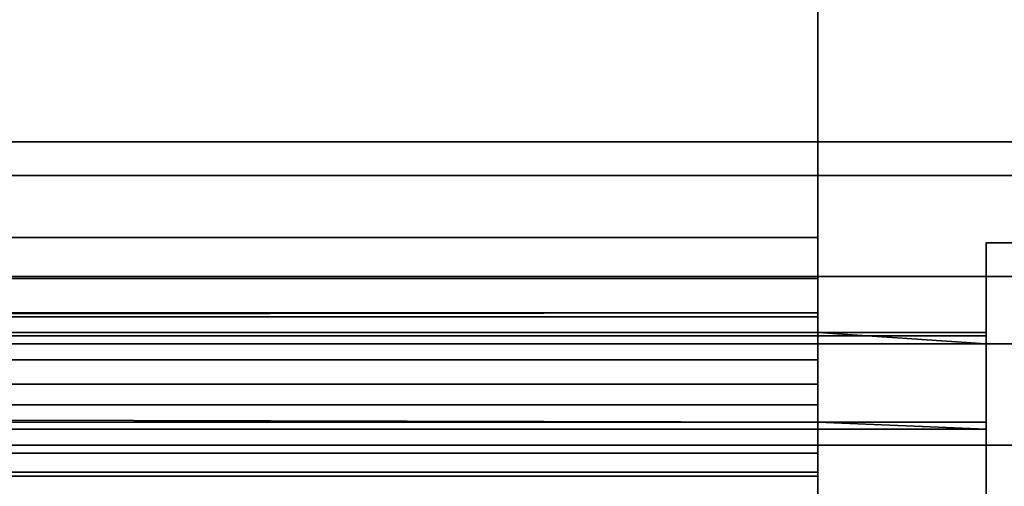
# Model space of a CAD drawing. Header units: millimetres. Extents: x -603 to 3703, y -115 to 249.
# Tile 441 of 656: x 1300.45 to 1315.07, y 14.39 to 21.32. Entities that reach past the tile are written whole.
import ezdxf

# ---------------------------------------------------------------- set-up
doc = ezdxf.new("R2010")
doc.units = ezdxf.units.MM
doc.layers.add('152', color=7, linetype='Continuous', true_color=0xffffff)

# ---------------------------------------------------------------- blocks, each defined once
blk = doc.blocks.new('UG_SURFACE_002')
at = {"layer": '152', "color": 252, "linetype": 'Continuous', "lineweight": 35}
for points in [[(2165, -13.3, 2212.25), (2165, 230.4, 2212.25), (835, 230.4, 2212.25), (835, -13.3, 2212.25)], [(985, -13.3, 2062.25), (985, 230.4, 2062.25), (2015, 230.4, 2062.25), (2015, -13.3, 2062.25)]]:
    blk.add_3dface(points, dxfattribs=at)
blk = doc.blocks.new('UG_SURFACE_111')
at = {"layer": '152', "color": 7, "linetype": 'Continuous', "lineweight": 35}
for points in [[(1958.65, 11.15, 2003.9), (1958.65, 229.15, 2003.9), (1041.35, 229.15, 2003.9), (1041.35, 11.15, 2003.9)], [(1041.5, 11.15, 2003.75), (1041.5, 229.15, 2003.75), (1958.5, 229.15, 2003.75), (1958.5, 11.15, 2003.75)]]:
    blk.add_3dface(points, dxfattribs=at)
blk = doc.blocks.new('UG_SURFACE_112')
at = {"layer": '152', "color": 41, "linetype": 'Continuous', "lineweight": 35}
for points in [[(1958.65, 229.15, 2003.9), (1958.65, 11.15, 2003.9), (1041.35, 11.15, 2003.9), (1041.35, 229.15, 2003.9)], [(1972.5, 19, 2017.75), (1972.5, 71, 2017.75), (1027.5, 71, 2017.75), (1027.5, 19, 2017.75)], [(1963, 19.5, 2008.25), (1965.5, 19.5, 2010.75), (1034.5, 19.5, 2010.75), (1037, 19.5, 2008.25)], [(1965.5, 19.5, 2010.75), (1965.5, 17.5, 2010.75), (1034.5, 17.5, 2010.75), (1034.5, 19.5, 2010.75)], [(1963, 19.5, 2008.25), (1037, 19.5, 2008.25), (1037, 11.15, 2008.25), (1963, 11.15, 2008.25)], [(1971, 17.5, 2016.25), (1972.5, 19, 2017.75), (1027.5, 19, 2017.75), (1029, 17.5, 2016.25)], [(1965.5, 17.5, 2010.75), (1971, 17.5, 2016.25), (1029, 17.5, 2016.25), (1034.5, 17.5, 2010.75)]]:
    blk.add_3dface(points, dxfattribs=at)
blk = doc.blocks.new('UG_SURFACE_128')
at = {"layer": '152', "color": 252, "linetype": 'Continuous', "lineweight": 35}
for points in [[(1093.7, 22.801, 2020.25), (1093.7, 18.08, 2020.25), (1312.3, 18.08, 2020.25), (1312.3, 22.801, 2020.25)], [(1312.3, 22.801, 2018.75), (1312.3, 18.08, 2018.75), (1093.7, 18.08, 2018.75), (1093.7, 22.801, 2018.75)], [(1312.3, 18.08, 2018.75), (1312.3, 22.801, 2018.75), (1312.3, 22.801, 2020.25), (1312.3, 18.08, 2020.25)], [(1093.7, 16.901, 2020.015), (1312.3, 16.901, 2020.015), (1312.3, 18.08, 2020.25), (1093.7, 18.08, 2020.25)], [(1312.3, 17.475, 2018.63), (1093.7, 17.475, 2018.63), (1093.7, 18.08, 2018.75), (1312.3, 18.08, 2018.75)], [(1312.3, 18.08, 2020.25), (1312.3, 16.901, 2020.015), (1312.3, 17.475, 2018.63), (1312.3, 18.08, 2018.75)], [(1314.8, 18, 2008.75), (1314.8, 13, 2008.75), (1314.8, 13, 2010.25), (1314.8, 18, 2010.25)], [(1326.2, 18, 2008.75), (1314.8, 18, 2008.75), (1314.8, 18, 2010.25), (1326.2, 18, 2010.25)], [(1314.8, 13, 2008.75), (1314.8, 18, 2008.75), (1326.2, 18, 2008.75), (1326.2, 13, 2008.75)], [(1326.2, 13, 2010.25), (1326.2, 18, 2010.25), (1314.8, 18, 2010.25), (1314.8, 13, 2010.25)], [(1312.3, 16.963, 2018.287), (1093.7, 16.963, 2018.287), (1093.7, 17.475, 2018.63), (1312.3, 17.475, 2018.63)], [(1312.3, 16.963, 2018.287), (1312.3, 17.475, 2018.63), (1312.3, 16.901, 2020.015), (1312.3, 15.902, 2019.348)], [(1093.7, 16.673, 2017.889), (1312.3, 16.963, 2018.287), (1312.3, 16.673, 2017.889)], [(1093.7, 16.673, 2017.889), (1093.7, 16.963, 2018.287), (1312.3, 16.963, 2018.287)], [(1312.3, 15.902, 2019.348), (1312.3, 15.338, 2018.572), (1312.3, 16.673, 2017.889), (1312.3, 16.963, 2018.287)], [(1093.7, 15.902, 2019.348), (1312.3, 15.902, 2019.348), (1312.3, 16.901, 2020.015), (1093.7, 16.901, 2020.015)], [(1312.3, 16.673, 2017.889), (1091.2, 16.62, 2017.775), (1093.7, 16.673, 2017.889)], [(1312.3, 16.673, 2017.889), (1314.8, 16.673, 2017.889), (1314.8, 16.62, 2017.775), (1091.2, 16.62, 2017.775)], [(1312.3, 16.673, 2017.889), (1312.3, 15.338, 2018.572), (1314.8, 15.338, 2018.572), (1314.8, 16.5, 2017.978)], [(1314.8, 16.5, 2017.978), (1314.8, 16.673, 2017.889), (1312.3, 16.673, 2017.889)], [(1314.8, 16.62, 2017.775), (1314.8, 16.673, 2017.889), (1314.8, 16.5, 2017.978)], [(1314.8, 16.5, 2017.17), (1091.2, 16.5, 2017.17), (1091.2, 16.62, 2017.775), (1314.8, 16.62, 2017.775)], [(1314.8, 16.5, 2017.978), (1314.8, 16.5, 2017.17), (1314.8, 16.62, 2017.775)], [(1093.7, 16.5, 2015.151), (1079.8, 16.5, 2017.17), (1091.2, 16.5, 2017.17), (1312.3, 16.5, 2015.151)], [(1091.2, 16.5, 2017.17), (1314.8, 16.5, 2017.17), (1328.7, 16.5, 2015.151), (1312.3, 16.5, 2015.151)], [(1093.7, 16.5, 2011.83), (1312.3, 16.5, 2011.83), (1312.3, 16.266, 2010.651), (1093.7, 16.266, 2010.651)], [(1312.3, 16.5, 2015.151), (1312.3, 16.5, 2011.83), (1093.7, 16.5, 2011.83), (1093.7, 16.5, 2015.151)], [(1312.3, 16.5, 2011.83), (1312.3, 16.5, 2015.151), (1312.3, 15, 2015.151), (1312.3, 15, 2011.83)], [(1312.3, 15, 2011.83), (1312.3, 14.88, 2011.225), (1312.3, 16.266, 2010.651), (1312.3, 16.5, 2011.83)], [(1312.3, 16.5, 2015.151), (1328.7, 16.5, 2015.151), (1328.7, 15, 2015.151), (1312.3, 15, 2015.151)], [(1326.2, 15, 2021.75), (1326.2, 16.5, 2021.75), (1314.8, 16.5, 2021.75), (1314.8, 15, 2021.75)], [(1314.8, 15, 2021.75), (1314.8, 16.5, 2021.75), (1314.8, 16.5, 2017.978), (1314.8, 15.338, 2018.572)], [(1328.7, 16.5, 2015.151), (1314.8, 16.5, 2017.17), (1326.2, 16.5, 2017.17)], [(1314.8, 16.5, 2017.978), (1314.8, 16.5, 2021.75), (1326.2, 16.5, 2021.75), (1326.2, 16.5, 2017.978)], [(1326.2, 16.5, 2017.978), (1326.2, 16.5, 2017.17), (1314.8, 16.5, 2017.17), (1314.8, 16.5, 2017.978)], [(1093.7, 16.266, 2010.651), (1312.3, 16.266, 2010.651), (1312.3, 15.598, 2009.652), (1093.7, 15.598, 2009.652)], [(1312.3, 15.598, 2009.652), (1312.3, 16.266, 2010.651), (1312.3, 14.88, 2011.225), (1312.3, 14.537, 2010.713)], [(1312.3, 15.338, 2018.572), (1093.7, 15.902, 2019.348), (1093.7, 15.338, 2018.572)], [(1312.3, 15.338, 2018.572), (1312.3, 15.902, 2019.348), (1093.7, 15.902, 2019.348)], [(1093.7, 15.598, 2009.652), (1312.3, 15.598, 2009.652), (1312.3, 14.599, 2008.985), (1093.7, 14.599, 2008.985)], [(1312.3, 14.537, 2010.713), (1312.3, 14.025, 2010.37), (1312.3, 14.599, 2008.985), (1312.3, 15.598, 2009.652)], [(1093.7, 15.338, 2018.572), (1091.2, 15.338, 2018.572), (1091.2, 15.234, 2018.349), (1314.8, 15.234, 2018.349)], [(1314.8, 15.234, 2018.349), (1091.2, 15.234, 2018.349), (1091.2, 15, 2017.17), (1314.8, 15, 2017.17)], [(1093.7, 15.338, 2018.572), (1314.8, 15.234, 2018.349), (1312.3, 15.338, 2018.572)], [(1314.8, 15.234, 2018.349), (1314.8, 15.338, 2018.572), (1312.3, 15.338, 2018.572)], [(1314.8, 15, 2021.75), (1314.8, 15.338, 2018.572), (1314.8, 15.234, 2018.349)], [(1314.8, 15.234, 2018.349), (1314.8, 15, 2017.17), (1314.8, 15, 2021.75)], [(1314.8, 15, 2017.17), (1091.2, 15, 2017.17), (1077.3, 15, 2015.151), (1093.7, 15, 2015.151)], [(1093.7, 14.88, 2011.225), (1312.3, 14.88, 2011.225), (1312.3, 15, 2011.83), (1093.7, 15, 2011.83)], [(1314.8, 15, 2017.17), (1093.7, 15, 2015.151), (1312.3, 15, 2015.151)], [(1093.7, 15, 2015.151), (1093.7, 15, 2011.83), (1312.3, 15, 2011.83), (1312.3, 15, 2015.151)], [(1312.3, 15, 2015.151), (1328.7, 15, 2015.151), (1314.8, 15, 2017.17)], [(1328.7, 15, 2015.151), (1671.3, 15, 2011.83), (1314.8, 15, 2017.17)], [(1314.8, 15, 2017.17), (1671.3, 15, 2011.83), (1671.3, 15, 2015.151), (1326.2, 15, 2017.17)], [(1326.2, 15, 2017.17), (1326.2, 15, 2021.75), (1314.8, 15, 2021.75), (1314.8, 15, 2017.17)], [(1093.7, 14.537, 2010.713), (1312.3, 14.537, 2010.713), (1312.3, 14.88, 2011.225), (1093.7, 14.88, 2011.225)], [(1093.7, 14.599, 2008.985), (1312.3, 14.599, 2008.985), (1312.3, 13.42, 2008.75), (1093.7, 13.42, 2008.75)], [(1093.7, 14.025, 2010.37), (1312.3, 14.025, 2010.37), (1312.3, 14.537, 2010.713), (1093.7, 14.537, 2010.713)], [(1312.3, 13.42, 2008.75), (1312.3, 14.599, 2008.985), (1312.3, 14.025, 2010.37), (1312.3, 13.42, 2010.25)]]:
    blk.add_3dface(points, dxfattribs=at)
blk = doc.blocks.new('UG_SURFACE_152')
at = {"layer": '152', "color": 252, "linetype": 'Continuous', "lineweight": 35}
for points in [[(1023.5, -30.22, 2021.75), (1976.5, -30.22, 2021.75), (1976.5, 62.62, 2021.75), (1023.5, 62.62, 2021.75)], [(1025, -30.22, 2020.25), (1025, 62.62, 2020.25), (1975, 62.62, 2020.25), (1975, -30.22, 2020.25)]]:
    blk.add_3dface(points, dxfattribs=at)

msp = doc.modelspace()

# ---------------------------------------------------------------- linework, layer by layer
at = {"layer": '152', "color": 252, "linetype": 'Continuous', "lineweight": -3, "true_color": 0x939598}
for p, q in [((1312.3, 22.801, 2018.75), (1312.3, 18.08, 2018.75)), ((1312.3, 22.801, 2020.25), (1312.3, 18.08, 2020.25)), ((1034.5, 19.5, 2010.75), (1965.5, 19.5, 2010.75)), ((1037, 19.5, 2008.25), (1963, 19.5, 2008.25)), ((1027.5, 19, 2017.75), (1972.5, 19, 2017.75)), ((1312.3, 18.08, 2020.25), (1093.7, 18.08, 2020.25)), ((1312.3, 18.08, 2018.75), (1093.7, 18.08, 2018.75)), ((1326.2, 18, 2008.75), (1314.8, 18, 2008.75)), ((1314.8, 13, 2008.75), (1314.8, 18, 2008.75)), ((1326.2, 18, 2010.25), (1314.8, 18, 2010.25)), ((1314.8, 18, 2010.25), (1314.8, 13, 2010.25)), ((1314.8, 18, 2008.75), (1314.8, 18, 2010.25)), ((1029, 17.5, 2016.25), (1971, 17.5, 2016.25)), ((1034.5, 17.5, 2010.75), (1965.5, 17.5, 2010.75)), ((1312.3, 16.673, 2017.889), (1312.3, 15.338, 2018.572)), ((1314.8, 16.673, 2017.889), (1312.3, 16.673, 2017.889)), ((1314.8, 16.673, 2017.889), (1314.8, 16.5, 2017.978)), ((1314.8, 16.5, 2017.17), (1091.2, 16.5, 2017.17)), ((1312.3, 16.5, 2011.83), (1093.7, 16.5, 2011.83)), ((1328.7, 16.5, 2015.151), (1312.3, 16.5, 2015.151)), ((1312.3, 16.5, 2015.151), (1312.3, 15, 2015.151)), ((1312.3, 16.5, 2015.151), (1312.3, 16.5, 2011.83)), ((1314.8, 16.5, 2017.978), (1314.8, 16.5, 2021.75)), ((1314.8, 16.5, 2017.978), (1314.8, 16.5, 2017.17)), ((1314.8, 16.5, 2021.75), (1326.2, 16.5, 2021.75)), ((1314.8, 16.5, 2021.75), (1314.8, 15, 2021.75)), ((1314.8, 15.338, 2018.572), (1314.8, 16.5, 2017.978)), ((1314.8, 15.338, 2018.572), (1312.3, 15.338, 2018.572)), ((1314.8, 15, 2017.17), (1091.2, 15, 2017.17)), ((1312.3, 15, 2011.83), (1093.7, 15, 2011.83)), ((1312.3, 15, 2015.151), (1312.3, 15, 2011.83)), ((1328.7, 15, 2015.151), (1312.3, 15, 2015.151)), ((1314.8, 15, 2017.17), (1314.8, 15, 2021.75)), ((1314.8, 15, 2021.75), (1326.2, 15, 2021.75))]:
    msp.add_line(p, q, dxfattribs=at)
at = {"layer": '152', "color": 252, "linetype": 'Continuous', "lineweight": -3, "true_color": 0x939598, "extrusion": (-1, 0, 0)}
for centre, radius, start, end in [((-18.08, 2017.17, -1312.3), 1.58, 27.0767, 90), ((-18.08, 2017.17, -1312.3), 3.08, 27.0767, 90), ((-18.08, 2017.17, -1314.8), 3.08, 0, 27.0767)]:
    msp.add_arc(centre, radius, start, end, dxfattribs=at)
at = {"layer": '152', "color": 252, "linetype": 'Continuous', "lineweight": -3, "true_color": 0x939598, "extrusion": (1, 0, 0)}
for centre, radius, start, end in [((18.08, 2017.17, 1314.8), 1.58, 152.9233, 180), ((13.42, 2011.83, 1312.3), 3.08, 269.9999, 0), ((13.42, 2011.83, 1312.3), 1.58, 269.9999, 0)]:
    msp.add_arc(centre, radius, start, end, dxfattribs=at)

# ---------------------------------------------------------------- block references
at = {"layer": '152', "color": 252, "linetype": 'Continuous', "lineweight": -3, "true_color": 0x939598}
for name in ['UG_SURFACE_111', 'UG_SURFACE_002', 'UG_SURFACE_112', 'UG_SURFACE_152', 'UG_SURFACE_128']:
    msp.add_blockref(name, (0, 0), dxfattribs=at)

doc.saveas('drawing.dxf')
